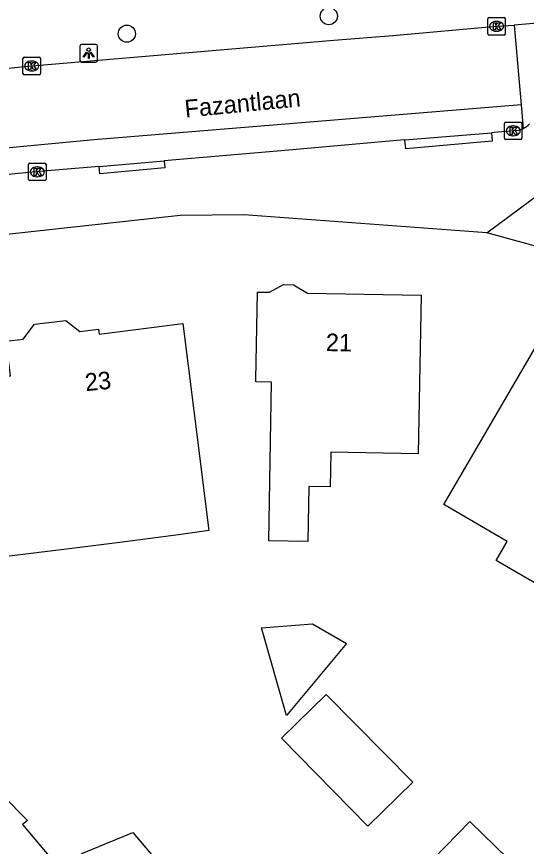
# Model space of a CAD drawing. Extents: x 161772 to 163123, y 383092 to 383917.
# Drawn here: x 162073.6 to 162102.59, y 383436.5 to 383483.68 of the extents above; entities that cross this region are included whole.
import ezdxf

# ---------------------------------------------------------------- set-up
doc = ezdxf.new("R2010")
doc.units = 0
for name, color, linetype in [('IMGEO_Boom', 7, 'Continuous'), ('IMGEO_Kolk', 7, 'Continuous'), ('IMGEO_Lichtpunt', 7, 'Continuous'), ('IMGEO_Openbare_ruimte_label', 7, 'Continuous'), ('IMGEO_Pand', 7, 'Continuous'), ('IMGEO_Pand_nummerreeks', 7, 'Continuous'), ('IMGEO_Rijbaan_lokaal_gesloten', 7, 'Continuous'), ('IMGEO_Rijbaan_lokaal_open', 7, 'Continuous'), ('IMGEO_Voetpad_gesloten', 7, 'Continuous'), ('IMGEO_Voetpad_open', 7, 'Continuous')]:
    doc.layers.add(name, color=color, linetype=linetype)

msp = doc.modelspace()

# ---------------------------------------------------------------- linework, layer by layer
at = {"layer": 'IMGEO_Boom'}
for centre in [(162091.351, 383483.707), (162079.864, 383482.706)]:
    msp.add_circle(centre, 0.489, dxfattribs=at)
at = {"layer": 'IMGEO_Kolk'}
for p, q in [((162100.464, 383483.629), (162101.316, 383483.629)), ((162100.389, 383482.703), (162100.389, 383483.555)), ((162100.877, 383483.409), (162100.902, 383483.409)), ((162101.39, 383483.555), (162101.39, 383482.703)), ((162101.316, 383482.629), (162100.464, 383482.629)), ((162100.9, 383482.849), (162100.875, 383482.849)), ((162073.959, 383480.448), (162073.959, 383481.3)), ((162074.034, 383481.374), (162074.886, 383481.374)), ((162074.96, 383481.3), (162074.96, 383480.448)), ((162074.447, 383481.154), (162074.472, 383481.154)), ((162074.886, 383480.374), (162074.034, 383480.374)), ((162074.47, 383480.594), (162074.445, 383480.594)), ((162101.336, 383476.758), (162101.336, 383477.61)), ((162101.411, 383477.684), (162102.263, 383477.684)), ((162101.824, 383477.464), (162101.849, 383477.464)), ((162102.337, 383477.61), (162102.337, 383476.758)), ((162102.263, 383476.684), (162101.411, 383476.684)), ((162101.847, 383476.904), (162101.822, 383476.904)), ((162074.269, 383474.426), (162074.269, 383475.278)), ((162074.344, 383475.352), (162075.196, 383475.352)), ((162074.757, 383475.132), (162074.782, 383475.132)), ((162075.27, 383475.278), (162075.27, 383474.426)), ((162075.196, 383474.352), (162074.344, 383474.352)), ((162074.78, 383474.572), (162074.755, 383474.572))]:
    msp.add_line(p, q, dxfattribs=at)
for points in [[(162100.464, 383483.629), (162101.316, 383483.629)], [(162100.389, 383482.703), (162100.389, 383483.555)], [(162100.71, 383483.329), (162100.833, 383483.329), (162100.833, 383483.178), (162100.963, 383483.329), (162101.127, 383483.329), (162100.981, 383483.178), (162101.134, 383482.929), (162100.982, 383482.929), (162100.897, 383483.093), (162100.833, 383483.026), (162100.833, 383482.929), (162100.71, 383482.929), (162100.71, 383483.329)], [(162101.39, 383483.555), (162101.39, 383482.703)], [(162101.316, 383482.629), (162100.464, 383482.629)], [(162073.959, 383480.448), (162073.959, 383481.3)], [(162074.034, 383481.374), (162074.886, 383481.374)], [(162074.96, 383481.3), (162074.96, 383480.448)], [(162074.28, 383481.074), (162074.403, 383481.074), (162074.403, 383480.923), (162074.533, 383481.074), (162074.697, 383481.074), (162074.551, 383480.923), (162074.704, 383480.674), (162074.552, 383480.674), (162074.467, 383480.838), (162074.403, 383480.771), (162074.403, 383480.674), (162074.28, 383480.674), (162074.28, 383481.074)], [(162074.886, 383480.374), (162074.034, 383480.374)], [(162101.336, 383476.758), (162101.336, 383477.61)], [(162101.411, 383477.684), (162102.263, 383477.684)], [(162102.337, 383477.61), (162102.337, 383476.758)], [(162101.657, 383477.384), (162101.78, 383477.384), (162101.78, 383477.233), (162101.91, 383477.384), (162102.074, 383477.384), (162101.928, 383477.233), (162102.081, 383476.984), (162101.929, 383476.984), (162101.844, 383477.148), (162101.78, 383477.081), (162101.78, 383476.984), (162101.657, 383476.984), (162101.657, 383477.384)], [(162102.263, 383476.684), (162101.411, 383476.684)], [(162074.269, 383474.426), (162074.269, 383475.278)], [(162074.344, 383475.352), (162075.196, 383475.352)], [(162075.27, 383475.278), (162075.27, 383474.426)], [(162074.59, 383475.052), (162074.713, 383475.052), (162074.713, 383474.901), (162074.843, 383475.052), (162075.007, 383475.052), (162074.861, 383474.901), (162075.014, 383474.652), (162074.862, 383474.652), (162074.777, 383474.816), (162074.713, 383474.749), (162074.713, 383474.652), (162074.59, 383474.652), (162074.59, 383475.052)], [(162075.196, 383474.352), (162074.344, 383474.352)]]:
    msp.add_lwpolyline(points, dxfattribs=at)
for centre, start, end in [((162100.466, 383483.553), 91.552, 178.448), ((162100.466, 383483.553), 91.552, 178.448), ((162101.314, 383483.553), 1.552, 88.448), ((162101.314, 383483.553), 1.552, 88.448), ((162100.466, 383482.705), 181.552, 268.448), ((162100.466, 383482.705), 181.552, 268.448), ((162101.314, 383482.705), 271.552, 358.448), ((162101.314, 383482.705), 271.552, 358.448), ((162074.036, 383481.298), 91.552, 178.448), ((162074.036, 383481.298), 91.552, 178.448), ((162074.884, 383481.298), 1.552, 88.448), ((162074.884, 383481.298), 1.552, 88.448), ((162074.036, 383480.45), 181.552, 268.448), ((162074.036, 383480.45), 181.552, 268.448), ((162074.884, 383480.45), 271.552, 358.448), ((162074.884, 383480.45), 271.552, 358.448), ((162101.413, 383477.608), 91.552, 178.448), ((162101.413, 383477.608), 91.552, 178.448), ((162102.261, 383477.608), 1.552, 88.448), ((162102.261, 383477.608), 1.552, 88.448), ((162101.413, 383476.76), 181.552, 268.448), ((162101.413, 383476.76), 181.552, 268.448), ((162102.261, 383476.76), 271.552, 358.448), ((162102.261, 383476.76), 271.552, 358.448), ((162074.346, 383475.276), 91.552, 178.448), ((162074.346, 383475.276), 91.552, 178.448), ((162075.194, 383475.276), 1.552, 88.448), ((162075.194, 383475.276), 1.552, 88.448), ((162074.346, 383474.428), 181.552, 268.448), ((162074.346, 383474.428), 181.552, 268.448), ((162075.194, 383474.428), 271.552, 358.448), ((162075.194, 383474.428), 271.552, 358.448)]:
    msp.add_arc(centre, 0.0765, start, end, dxfattribs=at)
for centre, major_axis, ratio, start_param, end_param in [((162100.876, 383483.129), (-0.387, 0.002), 0.722429, 4.712389, 7.853982), ((162100.901, 383483.129), (-0.39, 0.002), 0.717154, 1.570796, 4.712389), ((162074.446, 383480.874), (-0.387, 0.002), 0.722429, 4.712389, 7.853982), ((162074.471, 383480.874), (-0.39, 0.002), 0.717154, 1.570796, 4.712389), ((162101.823, 383477.184), (-0.387, 0.002), 0.722429, 4.712389, 7.853982), ((162101.848, 383477.184), (-0.39, 0.002), 0.717154, 1.570796, 4.712389), ((162074.756, 383474.852), (-0.387, 0.002), 0.722429, 4.712389, 7.853982), ((162074.781, 383474.852), (-0.39, 0.002), 0.717154, 1.570796, 4.712389)]:
    msp.add_ellipse(centre, major_axis=major_axis, ratio=ratio, start_param=start_param, end_param=end_param, dxfattribs=at)
at = {"layer": 'IMGEO_Lichtpunt'}
for p, q in [((162077.2, 383481.998), (162077.2, 383481.191)), ((162077.2, 383481.998), (162077.2, 383481.191)), ((162078.102, 383482.093), (162077.294, 383482.093)), ((162078.102, 383482.093), (162077.294, 383482.093)), ((162078.196, 383481.191), (162078.196, 383481.998)), ((162078.196, 383481.191), (162078.196, 383481.998)), ((162077.294, 383481.097), (162078.102, 383481.097)), ((162077.294, 383481.097), (162078.102, 383481.097))]:
    msp.add_line(p, q, dxfattribs=at)
for points in [[(162077.574, 383481.662), (162077.613, 383481.634), (162077.425, 383481.372), (162077.387, 383481.399), (162077.574, 383481.662)], [(162077.676, 383481.614), (162077.723, 383481.614), (162077.723, 383481.292), (162077.676, 383481.292), (162077.676, 383481.614)], [(162077.786, 383481.634), (162077.824, 383481.661), (162078.011, 383481.399), (162077.972, 383481.371), (162077.786, 383481.634)]]:
    msp.add_lwpolyline(points, dxfattribs=at)
msp.add_circle((162077.699, 383481.796), 0.0994, dxfattribs=at)
for centre, start, end in [((162077.294, 383481.998), 90, 180), ((162077.294, 383481.998), 90, 180), ((162078.102, 383481.998), 0, 90), ((162078.102, 383481.998), 0, 90), ((162077.294, 383481.191), 180, 270), ((162077.294, 383481.191), 180, 270), ((162078.102, 383481.191), 270, 0), ((162078.102, 383481.191), 270, 360)]:
    msp.add_arc(centre, 0.0946, start, end, dxfattribs=at)
at = {"layer": 'IMGEO_Pand'}
for points in [[(162096.441, 383458.819), (162091.467, 383458.907), (162091.432, 383456.945), (162090.217, 383456.967), (162090.162, 383453.831), (162087.936, 383453.87), (162088.096, 383462.902), (162087.207, 383462.918), (162087.209, 383463.038), (162087.298, 383468.014), (162087.987, 383468.002), (162088.783, 383468.444), (162089.343, 383468.434), (162090.135, 383467.957), (162096.602, 383467.842), (162096.513, 383462.843), (162096.441, 383458.819)], [(162097.887, 383455.933), (162101.601, 383462.305), (162104.142, 383466.664), (162105.107, 383466.102), (162106.029, 383466.629), (162107.248, 383465.919), (162107.244, 383464.819), (162110.378, 383462.992), (162106.764, 383456.792), (162107.614, 383456.296), (162105.096, 383451.977), (162104.364, 383450.721), (162100.874, 383452.756), (162101.499, 383453.827), (162097.887, 383455.933)], [(162084.525, 383454.458), (162082.808, 383454.205), (162079.308, 383453.766), (162076.587, 383453.425), (162071.77, 383452.821), (162071.13, 383457.93), (162070.506, 383462.907), (162073.256, 383463.251), (162073.008, 383465.227), (162073.966, 383465.347), (162074.615, 383466.182), (162076.391, 383466.404), (162077.197, 383465.778), (162078.255, 383465.91), (162078.291, 383465.625), (162083.051, 383466.222), (162083.673, 383461.261), (162084.525, 383454.458)], [(162088.938, 383443.937), (162087.52, 383448.922), (162090.421, 383449.147), (162092.366, 383448.029), (162088.938, 383443.937)], [(162093.58, 383437.647), (162088.663, 383442.643), (162091.203, 383445.143), (162096.121, 383440.148), (162093.58, 383437.647)], [(162068.574, 383443.678), (162074.214, 383437.973), (162073.937, 383437.739), (162076.155, 383435.117), (162077.315, 383436.099), (162080.197, 383437.293), (162085.051, 383431.555), (162083.042, 383428.917), (162077.548, 383424.268), (162080.35, 383420.398), (162079.091, 383419.333), (162075.274, 383416.103), (162072.008, 383419.306), (162070.761, 383419.081), (162066.336, 383424.31), (162059.684, 383432.171), (162059.37, 383432.114), (162058.505, 383433.136), (162058.708, 383433.308), (162057.059, 383435.257), (162061.102, 383438.199), (162064.838, 383440.938)], [(162097.232, 383434.415), (162096.581, 383435.049), (162099.364, 383437.906), (162102.266, 383435.08), (162099.483, 383432.223)]]:
    msp.add_lwpolyline(points, dxfattribs=at)
at = {"layer": 'IMGEO_Rijbaan_lokaal_gesloten'}
for points in [[(162065.71, 383480.028), (162074.457, 383480.872), (162091.645, 383482.346), (162094.99, 383482.601), (162100.89, 383483.129), (162101.898, 383483.2)], [(162102.29, 383478.671), (162078.015, 383476.679), (162063.153, 383475.268), (162037.016, 383472.344), (162030.14, 383471.368)]]:
    msp.add_lwpolyline(points, dxfattribs=at)
at = {"layer": 'IMGEO_Rijbaan_lokaal_open'}
for points in [[(162121.373, 383484.872), (162101.898, 383483.2)], [(162101.898, 383483.2), (162102.29, 383478.671)], [(162102.29, 383478.671), (162102.407, 383477.315)]]:
    msp.add_lwpolyline(points, dxfattribs=at)
msp.add_arc((162101.839, 383478.442), 1.263, 296.7578, 317.5355, dxfattribs=at)
at = {"layer": 'IMGEO_Voetpad_gesloten'}
for points in [[(162100.604, 383477.068), (162100.645, 383476.589), (162095.726, 383476.169), (162095.684, 383476.667)], [(162102.047, 383477.198), (162100.759, 383477.08), (162100.604, 383477.068)], [(162095.684, 383476.667), (162095.429, 383476.645), (162092.257, 383476.371), (162089.085, 383476.094), (162081.983, 383475.478)], [(162078.287, 383475.158), (162074.886, 383474.863), (162072.133, 383474.615)], [(162081.983, 383475.478), (162082.019, 383475.074), (162078.324, 383474.745), (162078.287, 383475.158)], [(162100.337, 383471.381), (162104.678, 383474.608)], [(162100.337, 383471.381), (162086.524, 383472.415), (162082.905, 383472.362), (162043.107, 383468.003), (162027.495, 383466.15)], [(162184.032, 383393.274), (162150.539, 383428.274), (162150.594, 383428.39), (162124.921, 383455.092), (162125.07, 383455.226), (162117.429, 383462.692), (162117.208, 383462.523), (162111.823, 383466.516), (162107.132, 383469.149), (162104.903, 383470.142), (162100.337, 383471.381)]]:
    msp.add_lwpolyline(points, dxfattribs=at)
msp.add_arc((162101.836, 383478.46), 1.28, 279.4979, 296.5104, dxfattribs=at)
at = {"layer": 'IMGEO_Voetpad_open'}
for points in [[(162095.684, 383476.667), (162100.604, 383477.068)], [(162078.287, 383475.158), (162081.983, 383475.478)]]:
    msp.add_lwpolyline(points, dxfattribs=at)

# ---------------------------------------------------------------- texts
at = {"layer": 'IMGEO_Openbare_ruimte_label'}
msp.add_text('Fazantlaan', height=1, rotation=5.568, dxfattribs=at).set_placement((162083.2, 383477.935))
at = {"layer": 'IMGEO_Pand_nummerreeks'}
for s, rotation, p in [('21', 358.9409, (162091.176, 383464.662)), ('23', 5.6608, (162077.533, 383462.379))]:
    msp.add_text(s, height=1, rotation=rotation, dxfattribs=at).set_placement(p)

doc.saveas('drawing.dxf')
